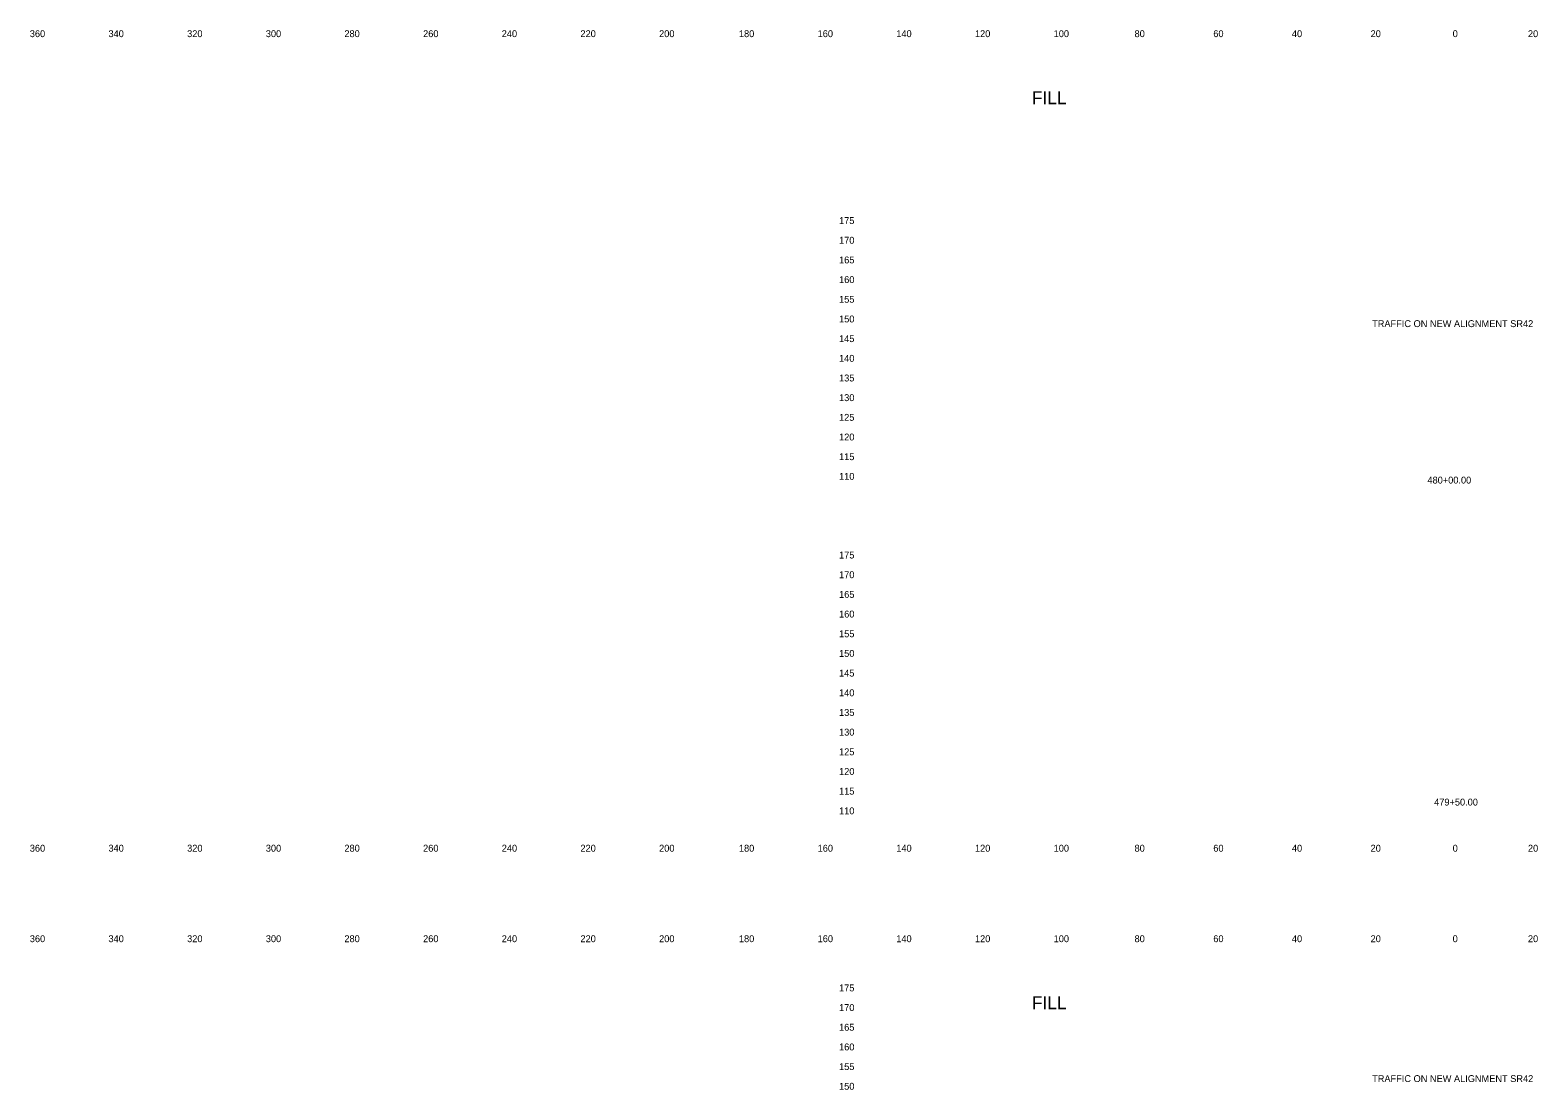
# Model space of a CAD drawing. Extents: x 21281 to 22024, y 6472 to 15208.
# Drawn here: x 21280.5 to 21663.8, y 11934.8 to 12204.1 of the extents above; entities that cross this region are included whole.
import ezdxf

# ---------------------------------------------------------------- set-up
doc = ezdxf.new("R2010")
doc.units = 0
for name, color, linetype in [('XS_SHEET_LABELS_ELEVATION', 7, 'Continuous'), ('XS_SHEET_LABELS_OFFSET', 7, 'Continuous'), ('XS_SHEET_LABELS_STATION', 7, 'Continuous')]:
    doc.layers.add(name, color=color, linetype=linetype)

msp = doc.modelspace()

# ---------------------------------------------------------------- texts
at = {"layer": 'XS_SHEET_LABELS_ELEVATION'}
for s, p in [('  175  ', (21484.84, 12154.84)), ('  170  ', (21484.84, 12149.84)), ('  165  ', (21484.84, 12144.84)), ('  160  ', (21484.84, 12139.84)), ('  155  ', (21484.84, 12134.84)), ('  150  ', (21484.84, 12129.84)), ('  145  ', (21484.84, 12124.84)), ('  140  ', (21484.84, 12119.84)), ('  135  ', (21484.84, 12114.84)), ('  130  ', (21484.84, 12109.84)), ('  125  ', (21484.84, 12104.84)), ('  120  ', (21484.84, 12099.84)), ('  115  ', (21484.84, 12094.84)), ('  110  ', (21484.84, 12089.84)), ('  175  ', (21484.84, 12069.84)), ('  170  ', (21484.84, 12064.84)), ('  165  ', (21484.84, 12059.84)), ('  160  ', (21484.84, 12054.84)), ('  155  ', (21484.84, 12049.84)), ('  150  ', (21484.84, 12044.84)), ('  145  ', (21484.84, 12039.84)), ('  140  ', (21484.84, 12034.84)), ('  135  ', (21484.84, 12029.84)), ('  130  ', (21484.84, 12024.84)), ('  125  ', (21484.84, 12019.84)), ('  120  ', (21484.84, 12014.84)), ('  115  ', (21484.84, 12009.84)), ('  110  ', (21484.84, 12004.84)), ('  175  ', (21484.84, 11959.84)), ('  170  ', (21484.84, 11954.84)), ('  165  ', (21484.84, 11949.84)), ('  160  ', (21484.84, 11944.84)), ('  155  ', (21484.84, 11939.84)), ('  150  ', (21484.84, 11934.84))]:
    msp.add_text(s, height=1.75, dxfattribs=at).set_placement(p)
at = {"layer": 'XS_SHEET_LABELS_OFFSET'}
for s, height, p in [('  360  ', 1.75, (21279.14, 12202.34)), ('  340  ', 1.75, (21299.13, 12202.34)), ('  320  ', 1.75, (21319.13, 12202.34)), ('  300  ', 1.75, (21339.13, 12202.34)), ('  280  ', 1.75, (21359.1, 12202.34)), ('  260  ', 1.75, (21379.11, 12202.34)), ('  240  ', 1.75, (21399.1, 12202.34)), ('  220  ', 1.75, (21419.1, 12202.34)), ('  200  ', 1.75, (21439.1, 12202.34)), ('  180  ', 1.75, (21459.39, 12202.34)), ('  160  ', 1.75, (21479.4, 12202.34)), ('  140  ', 1.75, (21499.39, 12202.34)), ('  120  ', 1.75, (21519.39, 12202.34)), ('  100  ', 1.75, (21539.39, 12202.34)), ('  80  ', 1.75, (21559.95, 12202.34)), ('  60  ', 1.75, (21579.97, 12202.34)), ('  40  ', 1.75, (21599.95, 12202.34)), ('  20  ', 1.75, (21619.95, 12202.34)), ('  0  ', 1.75, (21640.81, 12202.34)), ('  0  ', 1.75, (21640.81, 12202.34)), ('  20  ', 1.75, (21659.95, 12202.34)), ('FILL', 3.273, (21535.18, 12185.29)), ('  360  ', 1.75, (21279.14, 11995.34)), ('  340  ', 1.75, (21299.13, 11995.34)), ('  320  ', 1.75, (21319.13, 11995.34)), ('  300  ', 1.75, (21339.13, 11995.34)), ('  280  ', 1.75, (21359.1, 11995.34)), ('  260  ', 1.75, (21379.11, 11995.34)), ('  240  ', 1.75, (21399.1, 11995.34)), ('  220  ', 1.75, (21419.1, 11995.34)), ('  200  ', 1.75, (21439.1, 11995.34)), ('  180  ', 1.75, (21459.39, 11995.34)), ('  160  ', 1.75, (21479.4, 11995.34)), ('  140  ', 1.75, (21499.39, 11995.34)), ('  120  ', 1.75, (21519.39, 11995.34)), ('  100  ', 1.75, (21539.39, 11995.34)), ('  80  ', 1.75, (21559.95, 11995.34)), ('  60  ', 1.75, (21579.97, 11995.34)), ('  40  ', 1.75, (21599.95, 11995.34)), ('  20  ', 1.75, (21619.95, 11995.34)), ('  0  ', 1.75, (21640.81, 11995.34)), ('  0  ', 1.75, (21640.81, 11995.34)), ('  20  ', 1.75, (21659.95, 11995.34)), ('  360  ', 1.75, (21279.14, 11972.34)), ('  340  ', 1.75, (21299.13, 11972.34)), ('  320  ', 1.75, (21319.13, 11972.34)), ('  300  ', 1.75, (21339.13, 11972.34)), ('  280  ', 1.75, (21359.1, 11972.34)), ('  260  ', 1.75, (21379.11, 11972.34)), ('  240  ', 1.75, (21399.1, 11972.34)), ('  220  ', 1.75, (21419.1, 11972.34)), ('  200  ', 1.75, (21439.1, 11972.34)), ('  180  ', 1.75, (21459.39, 11972.34)), ('  160  ', 1.75, (21479.4, 11972.34)), ('  140  ', 1.75, (21499.39, 11972.34)), ('  120  ', 1.75, (21519.39, 11972.34)), ('  100  ', 1.75, (21539.39, 11972.34)), ('  80  ', 1.75, (21559.95, 11972.34)), ('  60  ', 1.75, (21579.97, 11972.34)), ('  40  ', 1.75, (21599.95, 11972.34)), ('  20  ', 1.75, (21619.95, 11972.34)), ('  0  ', 1.75, (21640.81, 11972.34)), ('  0  ', 1.75, (21640.81, 11972.34)), ('  20  ', 1.75, (21659.95, 11972.34)), ('FILL', 3.273, (21535.18, 11955.29))]:
    msp.add_text(s, height=height, dxfattribs=at).set_placement(p)
at = {"layer": 'XS_SHEET_LABELS_STATION'}
for s, p in [('TRAFFIC ON NEW ALIGNMENT SR42', (21621.64, 12128.65)), ('  480+00.00  ', (21634.4, 12088.89)), ('  479+50.00  ', (21636.1, 12007.06)), ('TRAFFIC ON NEW ALIGNMENT SR42', (21621.64, 11936.79))]:
    msp.add_text(s, height=1.75, dxfattribs=at).set_placement(p)

doc.saveas('drawing.dxf')
